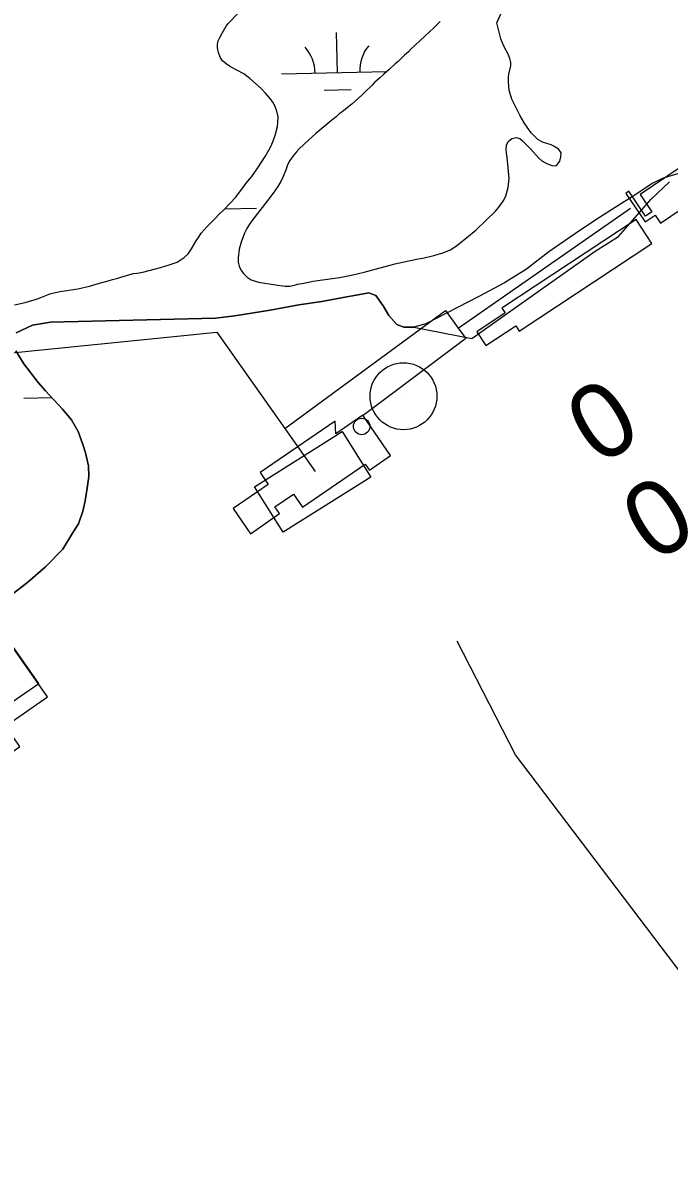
# Model space of a CAD drawing. Extents: x 3989314 to 4027622, y 243956 to 270014.
# Drawn here: x 4013942 to 4014522, y 263599 to 264620 of the extents above; entities that cross this region are included whole.
import ezdxf

# ---------------------------------------------------------------- set-up
doc = ezdxf.new("R2010")
doc.units = 0
for name, color, linetype in [('V-BLDG-OTLN', 7, 'Continuous'), ('V-CHAN-DOCK', 7, 'Continuous'), ('V-DOMW-TANK', 7, 'Continuous'), ('V-RIVR-EDGE', 7, 'Continuous'), ('V-RIVR-RANG', 7, 'Continuous'), ('V-TOPO-SHOR', 7, 'Continuous'), ('V-TOPO-TOWR', 7, 'Continuous'), ('V-TOPO-WATR', 7, 'Continuous'), ('V-UTIL-LINE', 7, 'Continuous'), ('V-WETL-SWMP', 7, 'Continuous')]:
    doc.layers.add(name, color=color, linetype=linetype)

msp = doc.modelspace()

# ---------------------------------------------------------------- linework, layer by layer
at = {"layer": 'V-BLDG-OTLN'}
for points in [[(4014253.9, 264212.9), (4014175.3, 264163.5), (4014149.7, 264204.3), (4014228.2, 264253.8)], [(4013900.6, 264037.7), (4013923.6, 264005), (4013956.3, 264028), (4013933.3, 264060.7)]]:
    msp.add_lwpolyline(points, close=True, dxfattribs=at)
at = {"layer": 'V-CHAN-DOCK'}
for points in [[(4014482.6, 264467.4), (4014499.9, 264441.8), (4014508.9, 264448), (4014513.8, 264440.8), (4014549.9, 264465.3), (4014532.2, 264491.4), (4014495.4, 264466.4), (4014506, 264450.8), (4014500.4, 264447), (4014485.3, 264469.3), (4014482.6, 264467.4)], [(4014387, 264343.9), (4014506.1, 264422.4), (4014492, 264443.9), (4014371.6, 264364.5), (4014374.4, 264360.2), (4014349, 264343.4), (4014357.2, 264330.9), (4014384, 264348.5), (4014387, 264343.9)], [(4014221.9, 264263.2), (4014154.7, 264217.1), (4014162.1, 264206.3), (4014130.6, 264184.7), (4014146, 264162.2), (4014172.2, 264180.2), (4014168, 264186.4), (4014184.6, 264197.7), (4014192.7, 264186), (4014249, 264224.7), (4014252.7, 264219.3), (4014271.7, 264232.4), (4014246.9, 264268.5), (4014222.6, 264251.9), (4014221.9, 264263.2)], [(4013859.5, 264065.8), (4013921.6, 263977.4), (4013917.1, 263974.2), (4013925.9, 263961.7), (4013939.4, 263971.2), (4013931, 263983.2), (4013927.6, 263980.7), (4013891.2, 264032.5), (4013900.6, 264039.1), (4013932.4, 263993.8), (4013964, 264016), (4013929, 264065.9), (4013896.5, 264043.1), (4013898.1, 264040.9), (4013889.5, 264034.9), (4013861.5, 264074.7), (4013863.5, 264076.1), (4013857.5, 264084.5), (4013846.7, 264077), (4013853.3, 264067.6), (4013856.8, 264070.1), (4013859.7, 264066), (4013859.5, 264065.8)]]:
    msp.add_lwpolyline(points, dxfattribs=at)
at = {"layer": 'V-DOMW-TANK'}
msp.add_circle((4014245.8, 264258.4), 7.39, dxfattribs=at)
at = {"layer": 'V-RIVR-EDGE'}
for points in [[(4013936.1, 264342.3), (4013950.7, 264349.3), (4013966.7, 264351.8), (4014114.6, 264355.5), (4014132.2, 264357.7), (4014163.9, 264362.6), (4014189.4, 264367.6), (4014210, 264370.4), (4014227.8, 264373.9), (4014252.1, 264378.1), (4014258.6, 264375.8), (4014265.2, 264366.5), (4014270.2, 264357.8), (4014277.2, 264349.8), (4014283.5, 264347.5), (4014292.5, 264347.5), (4014344.6, 264337.2), (4014381.7, 264363.5), (4014455.2, 264415.7), (4014476.2, 264428.7), (4014505.3, 264462.4), (4014521.7, 264477.8)], [(4013929.1, 264105.2), (4013946.4, 264118.6), (4013962.3, 264132.4), (4013977.9, 264148.4), (4013986.6, 264162.6), (4013992, 264171.2), (4013995.8, 264182.3), (4013998, 264191.6), (4013999.6, 264202.9), (4014001.3, 264213.6), (4014000.9, 264223), (4013998.1, 264234.6), (4013995.9, 264242.3), (4013991.6, 264254), (4013985.5, 264264.4), (4013977.5, 264274), (4013962.3, 264290.3), (4013955.7, 264297.7), (4013942.8, 264314.6), (4013935.7, 264326.1)]]:
    msp.add_lwpolyline(points, dxfattribs=at)
at = {"layer": 'V-TOPO-SHOR'}
for points in [[(4013934.6, 264367.4), (4013944, 264369.7), (4013955.2, 264372.9), (4013967.1, 264377.5), (4013975.5, 264379.4), (4013991.4, 264381.9), (4014001.7, 264384.1), (4014010.6, 264387), (4014018.4, 264389.1), (4014022.5, 264390.3), (4014026.1, 264391.2), (4014038, 264394.7), (4014041.3, 264395.6), (4014044.5, 264395.9), (4014049.7, 264396.7), (4014060.8, 264399.9), (4014065.4, 264400.9), (4014073.3, 264403.4), (4014080.4, 264405.9), (4014084.1, 264408.1), (4014086.6, 264409.9), (4014090.1, 264413.1), (4014093.3, 264417.6), (4014097.5, 264424.9), (4014100, 264428.8), (4014101.8, 264431.7), (4014107.3, 264437.6), (4014114.9, 264445.5), (4014117.3, 264448.1), (4014122.7, 264453.3), (4014132.7, 264463.9), (4014140.2, 264473.6), (4014142, 264476.4), (4014147.3, 264482.6), (4014152.6, 264490.3), (4014159.3, 264500.6), (4014163.7, 264508.3), (4014165.3, 264511.7), (4014167.1, 264516.2), (4014168.4, 264520.6), (4014170.3, 264527.4), (4014170.7, 264531), (4014170.9, 264536), (4014169.6, 264541.2), (4014168.4, 264544.6), (4014166.6, 264548.5), (4014163.8, 264552.4), (4014159.7, 264557.2), (4014155.6, 264561.5), (4014145.6, 264570.5), (4014140, 264574.7), (4014128.3, 264580.8), (4014124.2, 264583.6), (4014121, 264586.4), (4014118.8, 264589.7), (4014117.3, 264593.7), (4014116.5, 264597.9), (4014116.6, 264601.3), (4014117.2, 264604.4), (4014118.6, 264607.4), (4014120.6, 264611.1), (4014124.4, 264617.3), (4014126.2, 264619.8), (4014135, 264629.1)], [(4014316.1, 264621.5), (4014313.9, 264619.1), (4014310.6, 264615.9), (4014302.6, 264608.9), (4014293.6, 264600.1), (4014290.3, 264597.2), (4014287.8, 264594.5), (4014284.3, 264591.4), (4014278.4, 264585.6), (4014275.9, 264583.6), (4014270.2, 264578.2), (4014265.6, 264574.3), (4014261.9, 264570.8), (4014257.4, 264566.9), (4014255.2, 264564.6), (4014248.2, 264557.9), (4014246, 264555.5), (4014237.1, 264547.5), (4014228.3, 264540.5), (4014225.6, 264538.7), (4014222.9, 264536.1), (4014219, 264533.1), (4014204.6, 264521.3), (4014201.5, 264518.1), (4014198, 264515.1), (4014189.8, 264507.3), (4014187.3, 264504.7), (4014184.3, 264501), (4014181.5, 264497), (4014179.2, 264493.1), (4014178.1, 264489.1), (4014175.5, 264482.5), (4014173.3, 264478), (4014170.7, 264473.7), (4014166.5, 264467.7), (4014161.8, 264461.3), (4014147.3, 264442.8), (4014145.1, 264439.8), (4014142.9, 264436), (4014140.7, 264431.7), (4014137.8, 264423.7), (4014136, 264417.3), (4014135, 264409.5), (4014135.1, 264405.7), (4014136, 264402.1), (4014137.8, 264398.2), (4014139.8, 264395.7), (4014143, 264392.4), (4014146.8, 264389.8), (4014153.4, 264387.7), (4014168.4, 264385.5), (4014177.3, 264384.3), (4014181.5, 264384.2), (4014185.5, 264385), (4014188.4, 264385.9), (4014193.8, 264386.9), (4014202.2, 264388.8), (4014206.4, 264389.3), (4014225.9, 264392.1), (4014237.8, 264394.5), (4014247.9, 264396.9), (4014265.6, 264401.6), (4014271.4, 264403), (4014275.4, 264404.2), (4014296.5, 264408.7), (4014300.5, 264409.3), (4014310.6, 264411.6)], [(4014310.6, 264411.6), (4014318.5, 264414.1), (4014325.4, 264416.9), (4014331.1, 264420.8), (4014339.8, 264427.7), (4014348.4, 264434.9), (4014365.9, 264451.4), (4014368.9, 264455.2), (4014373.2, 264461.3), (4014375.2, 264465.3), (4014377.1, 264472.7), (4014377.9, 264480.7), (4014377.6, 264487.4), (4014376.4, 264499.6), (4014375.7, 264503.4), (4014375.4, 264506.9), (4014375.7, 264510.7), (4014377.3, 264513.9), (4014380.4, 264516.6), (4014384.7, 264517.7), (4014387.5, 264516.7), (4014390.1, 264514.5), (4014392.5, 264512.2), (4014397.2, 264507.3), (4014404.6, 264499.1), (4014407.2, 264496.7), (4014409.9, 264495.2), (4014413.1, 264493.7), (4014417.2, 264492.3), (4014420.5, 264492.6), (4014423.4, 264496.2), (4014424.5, 264500.3), (4014424.6, 264503.8), (4014422.7, 264506.9), (4014418.8, 264509.6), (4014415.8, 264511), (4014408, 264513.5), (4014403.9, 264515.9), (4014400.1, 264519.4), (4014397.9, 264521.9), (4014392.2, 264529.7), (4014388, 264537), (4014385.8, 264541.3), (4014380.5, 264551.9), (4014379.1, 264555.9), (4014378.1, 264560), (4014377.5, 264567.4), (4014377.4, 264571.4), (4014377.8, 264574.5), (4014379.5, 264581.9), (4014379.6, 264584.9), (4014378.7, 264588.4), (4014377.3, 264592.2), (4014375.3, 264595.5), (4014374, 264598.4), (4014371.7, 264603), (4014370.6, 264606.1), (4014367.1, 264620.5)]]:
    msp.add_lwpolyline(points, dxfattribs=at)
at = {"layer": 'V-TOPO-TOWR'}
msp.add_line((4014283.3, 264285.5), (4014283.3, 264285.5), dxfattribs=at)
msp.add_circle((4014283.3, 264285.5), 30, dxfattribs=at)
at = {"layer": 'V-TOPO-WATR'}
msp.add_lwpolyline([(4014609.7, 264234.2), (4014721.5, 264080), (4014850.8, 263800.1), (4014856.1, 263749.9), (4014856.1, 263715.6), (4014850.8, 263676), (4014835, 263646.9), (4014792.8, 263625.8), (4014721.5, 263602), (4014705.7, 263599.4), (4014689.8, 263599.4), (4014663.4, 263609.9), (4014534.1, 263765.8), (4014383.6, 263963.8), (4014331.4, 264065.9)], dxfattribs=at)
at = {"layer": 'V-UTIL-LINE'}
for p, q in [((4014332.3, 264346.7), (4014486.8, 264454.3)), ((4014176.9, 264256.5), (4014204, 264218))]:
    msp.add_line(p, q, dxfattribs=at)
for points in [[(4014176.9, 264256.5), (4014320.9, 264362.4), (4014332.3, 264346.7)], [(4013845.8, 264312.1), (4013851.8, 264316.5), (4014116, 264343.1), (4014176.9, 264256.5)], [(4014332.3, 264346.7), (4014339.2, 264337.2), (4014247.2, 264268.1)]]:
    msp.add_lwpolyline(points, dxfattribs=at)
at = {"layer": 'V-WETL-SWMP'}
for p, q in [((4014224, 264575.8), (4014223.3, 264611.8)), ((4014174, 264574.8), (4014268.4, 264576.7)), ((4014212.3, 264560.1), (4014236.3, 264560.6)), ((4014123.1, 264453.7), (4014151.6, 264454.2)), ((4013942.9, 264283.9), (4013967.8, 264284.4))]:
    msp.add_line(p, q, dxfattribs=at)
for points in [[(4014041.3, 264395.6), (4014044.5, 264395.9), (4014049.7, 264396.7), (4014060.8, 264399.9), (4014065.4, 264400.9), (4014073.3, 264403.4), (4014080.4, 264405.9), (4014084.1, 264408.1), (4014086.6, 264409.9), (4014090.1, 264413.1), (4014093.3, 264417.6), (4014097.5, 264424.9), (4014100, 264428.8), (4014101.8, 264431.7), (4014107.3, 264437.6), (4014114.9, 264445.5), (4014117.3, 264448.1), (4014122.7, 264453.3), (4014132.7, 264463.9), (4014140.2, 264473.6), (4014142, 264476.4), (4014147.3, 264482.6), (4014152.6, 264490.3), (4014159.3, 264500.6), (4014163.7, 264508.3), (4014165.3, 264511.7), (4014167.1, 264516.2), (4014168.4, 264520.6), (4014170.3, 264527.4), (4014170.7, 264531), (4014170.9, 264536), (4014169.6, 264541.2), (4014168.4, 264544.6), (4014166.6, 264548.5), (4014163.8, 264552.4), (4014159.7, 264557.2), (4014155.6, 264561.5), (4014145.6, 264570.5), (4014140, 264574.7), (4014128.3, 264580.8), (4014124.2, 264583.6), (4014121, 264586.4), (4014118.8, 264589.7), (4014117.3, 264593.7), (4014116.5, 264597.9), (4014116.6, 264601.3), (4014117.2, 264604.4), (4014118.6, 264607.4), (4014120.6, 264611.1), (4014124.4, 264617.3), (4014126.2, 264619.8), (4014135, 264629.1)], [(4014385.8, 264541.3), (4014380.5, 264551.9), (4014379.1, 264555.9), (4014378.1, 264560), (4014377.5, 264567.4), (4014377.4, 264571.4), (4014377.8, 264574.5), (4014379.5, 264581.9), (4014379.6, 264584.9), (4014378.7, 264588.4), (4014377.3, 264592.2), (4014375.3, 264595.5), (4014374, 264598.4), (4014371.7, 264603), (4014370.6, 264606.1), (4014367.1, 264620.5), (4014370.8, 264629)], [(4014316.1, 264621.5), (4014313.9, 264619.1), (4014310.6, 264615.9), (4014302.6, 264608.9), (4014293.6, 264600.1), (4014290.3, 264597.2), (4014287.8, 264594.5), (4014284.3, 264591.4), (4014278.4, 264585.6)], [(4014278.4, 264585.6), (4014275.9, 264583.6), (4014270.2, 264578.2), (4014265.6, 264574.3), (4014261.9, 264570.8), (4014257.4, 264566.9), (4014255.2, 264564.6), (4014248.2, 264557.9), (4014246, 264555.5), (4014237.1, 264547.5), (4014228.3, 264540.5), (4014225.6, 264538.7), (4014222.9, 264536.1), (4014219, 264533.1), (4014204.6, 264521.3), (4014201.5, 264518.1), (4014198, 264515.1), (4014189.8, 264507.3), (4014187.3, 264504.7), (4014184.3, 264501), (4014181.5, 264497), (4014179.2, 264493.1), (4014178.1, 264489.1), (4014175.5, 264482.5), (4014173.3, 264478), (4014170.7, 264473.7), (4014166.5, 264467.7), (4014161.8, 264461.3), (4014147.3, 264442.8), (4014145.1, 264439.8), (4014142.9, 264436), (4014140.7, 264431.7), (4014137.8, 264423.7), (4014136, 264417.3), (4014135, 264409.5), (4014135.1, 264405.7), (4014136, 264402.1), (4014137.8, 264398.2), (4014139.8, 264395.7), (4014143, 264392.4), (4014146.8, 264389.8), (4014153.4, 264387.7), (4014168.4, 264385.5), (4014177.3, 264384.3), (4014181.5, 264384.2), (4014185.5, 264385), (4014188.4, 264385.9), (4014193.8, 264386.9), (4014202.2, 264388.8), (4014206.4, 264389.3), (4014225.9, 264392.1), (4014237.8, 264394.5), (4014247.9, 264396.9), (4014265.6, 264401.6), (4014271.4, 264403), (4014275.4, 264404.2), (4014296.5, 264408.7), (4014300.5, 264409.3), (4014310.6, 264411.6), (4014318.5, 264414.1), (4014325.4, 264416.9), (4014331.1, 264420.8), (4014339.8, 264427.7), (4014348.4, 264434.9), (4014365.9, 264451.4), (4014368.9, 264455.2), (4014373.2, 264461.3), (4014375.2, 264465.3), (4014377.1, 264472.7), (4014377.9, 264480.7), (4014377.6, 264487.4), (4014376.4, 264499.6), (4014375.7, 264503.4), (4014375.4, 264506.9), (4014375.7, 264510.7), (4014377.3, 264513.9), (4014380.4, 264516.6), (4014384.7, 264517.7), (4014387.5, 264516.7), (4014390.1, 264514.5), (4014392.5, 264512.2), (4014397.2, 264507.3), (4014404.6, 264499.1), (4014407.2, 264496.7), (4014409.9, 264495.2), (4014413.1, 264493.7), (4014417.2, 264492.3), (4014420.5, 264492.6), (4014423.4, 264496.2), (4014424.5, 264500.3), (4014424.6, 264503.8), (4014422.7, 264506.9), (4014418.8, 264509.6), (4014415.8, 264511), (4014408, 264513.5), (4014403.9, 264515.9), (4014400.1, 264519.4), (4014397.9, 264521.9), (4014392.2, 264529.7), (4014388, 264537), (4014385.8, 264541.3)], [(4014530.1, 264485.3), (4014516.1, 264481), (4014506.3, 264476.4), (4014491.5, 264466.5), (4014473.1, 264454.7), (4014459.1, 264445.9), (4014442.2, 264434.9), (4014413.6, 264414.9), (4014393.7, 264399.4), (4014374, 264387.2), (4014351, 264374.9), (4014303.2, 264350.3), (4014292.5, 264347.5), (4014283.5, 264347.5), (4014277.2, 264349.8), (4014270.2, 264357.8), (4014265.2, 264366.5), (4014258.6, 264375.8), (4014252.1, 264378.1), (4014227.8, 264373.9), (4014210, 264370.4), (4014189.4, 264367.6), (4014163.9, 264362.6), (4014132.2, 264357.7), (4014114.6, 264355.5), (4013966.7, 264351.8), (4013950.7, 264349.3), (4013936.1, 264342.3)], [(4013934.6, 264367.4), (4013944, 264369.7), (4013955.2, 264372.9), (4013967.1, 264377.5), (4013975.5, 264379.4), (4013991.4, 264381.9), (4014001.7, 264384.1), (4014010.6, 264387), (4014018.4, 264389.1), (4014022.5, 264390.3), (4014026.1, 264391.2), (4014038, 264394.7), (4014041.3, 264395.6)], [(4013935.7, 264326.1), (4013942.8, 264314.6), (4013955.7, 264297.7), (4013962.3, 264290.3), (4013977.5, 264274), (4013985.5, 264264.4), (4013991.6, 264254), (4013995.9, 264242.3), (4013998.1, 264234.6), (4014000.9, 264223), (4014001.3, 264213.6), (4013999.6, 264202.9), (4013998, 264191.6), (4013995.8, 264182.3), (4013992, 264171.2), (4013986.6, 264162.6), (4013977.9, 264148.4), (4013962.3, 264132.4), (4013946.4, 264118.6), (4013929.1, 264105.2)]]:
    msp.add_lwpolyline(points, dxfattribs=at)
for centre, start, end in [((4014168.8, 264575.1), 0.3699, 41.9135), ((4014279.2, 264577.4), 140.3699, 181.9135), ((4014412.6, 264409.2), 41.7393, 41.9135)]:
    msp.add_arc(centre, 35.2, start, end, dxfattribs=at)

# ---------------------------------------------------------------- texts
at = {"layer": 'V-RIVR-RANG'}
for p in [(4014458, 264222.2), (4014507.8, 264135.2)]:
    msp.add_text('0', height=67, rotation=31.9749, dxfattribs=at).set_placement(p)

doc.saveas('drawing.dxf')
